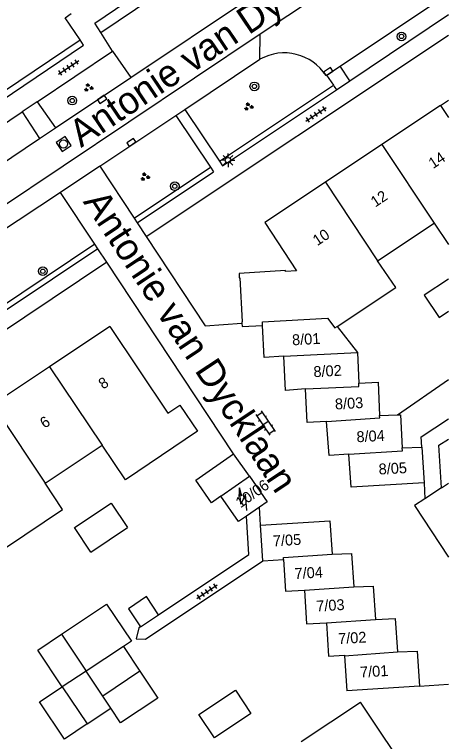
# Model space of a CAD drawing. Extents: x 136000 to 138005, y 398500 to 400500.
# Drawn here: x 137960.1 to 138000, y 399319.7 to 399386.5 of the extents above; entities that cross this region are included whole.
import ezdxf

# ---------------------------------------------------------------- set-up
doc = ezdxf.new("R2010")
doc.units = 0
for name, color, linetype in [('gg-afsc-erfafscheiding', 7, 'Continuous'), ('gg-anno-huisnummerreeks BGT', 7, 'Continuous'), ('gg-anno-openbare ruimte label', 7, 'Continuous'), ('gg-bbg-bijgebouw', 7, 'Continuous'), ('gg-bbg-gedigitaliseerde bebouwing', 7, 'Continuous'), ('gg-bbg-gedigitaliseerde bijgebouw', 7, 'Continuous'), ('gg-bbg-hoofdgebouw', 7, 'Continuous'), ('gg-bbg-luifel en loopbrug', 7, 'Continuous'), ('gg-bbg-tussenscheiding', 7, 'Continuous'), ('gg-knt-verharding', 7, 'Continuous'), ('gg-knt-verharding nz', 7, 'Continuous'), ('gt-grn-groengrens', 7, 'Continuous'), ('gt-grn-weggrens', 7, 'Continuous'), ('gt-symb-boom', 7, 'Continuous'), ('gt-symb-groenvak', 7, 'Continuous'), ('gt-symb-klinker verharding', 7, 'Continuous'), ('gt-symb-kolk', 7, 'Continuous'), ('gt-symb-lichtmast', 7, 'Continuous'), ('gt-symb-rioolschacht', 7, 'Continuous'), ('gt-symb-tegel verharding', 7, 'Continuous'), ('gt-symb-trafo symbool', 7, 'Continuous')]:
    doc.layers.add(name, color=color, linetype=linetype)

# ---------------------------------------------------------------- blocks, each defined once
blk = doc.blocks.new('gt0-KOLK')
at = {"layer": 'gt-symb-kolk'}
blk.add_lwpolyline([(0, 0), (0.375, 0), (0.375, 0.4), (-0.375, 0.4), (-0.375, 0), (0, 0)], dxfattribs=at)
blk = doc.blocks.new('gt0-BOOM')
at = {"layer": 'gt-symb-boom'}
for radius in [0.4, 0.2]:
    blk.add_circle((0, 0), radius, dxfattribs=at)
blk = doc.blocks.new('gt0-TEG1')
at = {"layer": 'gt-symb-tegel verharding'}
for p, q in [((-1.125, 0), (1.125, 0)), ((-0.9, -0.25), (-0.9, 0.25)), ((-0.45, -0.25), (-0.45, 0.25)), ((0, -0.25), (0, 0.25)), ((0.45, -0.25), (0.45, 0.25)), ((0.9, -0.25), (0.9, 0.25))]:
    blk.add_line(p, q, dxfattribs=at)
blk = doc.blocks.new('gt0-LMAST')
at = {"layer": 'gt-symb-lichtmast'}
for p, q in [((-0.182, 0.173), (-0.447, 0.438)), ((-0.005, 0.246), (-0.005, 0.621)), ((0.172, 0.173), (0.437, 0.438)), ((-0.255, -0.004), (-0.63, -0.004)), ((-0.182, -0.181), (-0.447, -0.446)), ((-0.005, -0.254), (-0.005, -0.629)), ((0.437, -0.446), (0.172, -0.181)), ((0.245, -0.004), (0.62, -0.004))]:
    blk.add_line(p, q, dxfattribs=at)
blk.add_circle((-0.005, -0.004), 0.25, dxfattribs=at)
blk = doc.blocks.new('gt0-GRVAK')
at = {"layer": 'gt-symb-groenvak'}
for p, q in [((-0.11, 0.189), (-0.228, 0.24)), ((-0.182, 0.153), (0.088, 0.153)), ((-0.091, 0.211), (-0.156, 0.322)), ((-0.047, 0.214), (-0.047, 0.393)), ((-0.004, 0.211), (0.061, 0.322)), ((0.015, 0.189), (0.133, 0.24)), ((0.262, -0.052), (0.197, 0.059)), ((0.305, -0.049), (0.305, 0.13)), ((0.349, -0.052), (0.414, 0.059)), ((-0.245, -0.228), (-0.363, -0.177)), ((-0.318, -0.264), (-0.047, -0.264)), ((-0.226, -0.206), (-0.291, -0.095)), ((-0.183, -0.203), (-0.183, -0.024)), ((-0.139, -0.206), (-0.074, -0.095)), ((-0.12, -0.228), (-0.002, -0.177)), ((0.243, -0.074), (0.125, -0.023)), ((0.17, -0.11), (0.441, -0.11)), ((0.368, -0.074), (0.486, -0.023))]:
    blk.add_line(p, q, dxfattribs=at)
blk = doc.blocks.new('gt0-RS')
at = {"layer": 'gt-symb-rioolschacht'}
blk.add_lwpolyline([(-0.5, -0.5), (0.5, -0.5), (0.5, 0.5), (-0.5, 0.5)], close=True, dxfattribs=at)
blk.add_circle((0, 0), 0.375, dxfattribs=at)
blk = doc.blocks.new('gt0-KL1')
at = {"layer": 'gt-symb-klinker verharding'}
for p, q in [((-1.15, 0.3), (1.15, 0.3)), ((-1, -0.3), (-1, 0.3)), ((-0.5, 0.3), (-0.5, 0.45)), ((0, -0.3), (0, 0.3)), ((0.5, 0.3), (0.5, 0.45)), ((1, -0.3), (1, 0.3)), ((-1.15, -0.3), (1.15, -0.3)), ((-0.5, -0.45), (-0.5, -0.3)), ((0.5, -0.45), (0.5, -0.3))]:
    blk.add_line(p, q, dxfattribs=at)
blk = doc.blocks.new('gt0-HSP')
at = {"layer": 'gt-symb-trafo symbool'}
for points in [[(0.771, 0.746), (-0.529, -0.004), (0.471, -0.004), (-0.829, -0.754)], [(-0.217, -0.24), (-0.829, -0.754), (-0.077, -0.48)]]:
    blk.add_lwpolyline(points, dxfattribs=at)

msp = doc.modelspace()

# ---------------------------------------------------------------- linework, layer by layer
at = {"layer": 'gg-afsc-erfafscheiding'}
for points in [[(137999.355, 399342.984), (137999.126, 399346.883), (138000, 399347.464)], [(137973.339, 399331.318), (137981.627, 399336.849), (137981.413, 399340.366)], [(137971.676, 399330.207), (137971.526, 399330.107), (137971.27, 399329.096), (137972.122, 399329.063), (137982.92, 399336.27)]]:
    msp.add_lwpolyline(points, dxfattribs=at)
at = {"layer": 'gg-bbg-bijgebouw'}
for p, q in [((137997.557, 399346.726), (137997.75, 399343.43)), ((137981.688, 399344.034), (137980.24, 399346.11)), ((137982.92, 399336.27), (137982.72, 399339.55)), ((137997.32, 399324.74), (137990.65, 399324.32))]:
    msp.add_line(p, q, dxfattribs=at)
for points in [[(137984.86, 399355.07), (137983.05, 399354.96), (137982.897, 399357.895)], [(137986.85, 399352.07), (137985.02, 399351.93), (137984.86, 399355.07)], [(137988.79, 399349.07), (137986.99, 399348.99), (137986.85, 399352.07)], [(137990.84, 399346.07), (137989.01, 399345.96), (137988.79, 399349.07)], [(137979.06, 399342.2), (137978.2, 399341.6), (137976.76, 399343.67), (137980.24, 399346.11)], [(137997.75, 399343.43), (137991.04, 399343.03), (137990.84, 399346.07)], [(137982.72, 399339.55), (137989.09, 399339.95), (137989.3, 399336.87)], [(137989.3, 399336.87), (137991.09, 399336.94), (137991.29, 399333.88)], [(137991.29, 399333.88), (137993.07, 399333.95), (137993.3, 399330.89)], [(137993.3, 399330.89), (137995.09, 399330.96), (137995.31, 399327.9)], [(137995.31, 399327.9), (137997.11, 399327.96), (137997.32, 399324.74)]]:
    msp.add_lwpolyline(points, dxfattribs=at)
at = {"layer": 'gg-bbg-gedigitaliseerde bebouwing'}
for p, q in [((137993.474, 399363.85), (137998.685, 399367.315)), ((137998.685, 399367.315), (138000, 399365.337)), ((137962.889, 399343.408), (137968.137, 399346.904)), ((137986.457, 399319.657), (137991.9, 399323.29))]:
    msp.add_line(p, q, dxfattribs=at)
for points in [[(137989.772, 399357.809), (137995.172, 399361.401), (137993.474, 399363.85)], [(137959.34, 399337.536), (137964.508, 399340.977), (137962.889, 399343.408)]]:
    msp.add_lwpolyline(points, dxfattribs=at)
at = {"layer": 'gg-bbg-gedigitaliseerde bijgebouw'}
for p, q in [((137989.772, 399357.809), (137991.619, 399355.414)), ((137991.619, 399355.414), (137991.747, 399352.602)), ((137993.663, 399349.611), (137995.296, 399349.685)), ((137995.739, 399346.643), (137997.557, 399346.726)), ((137967.104, 399337.075), (137970.467, 399339.32)), ((137982.92, 399336.27), (137984.832, 399336.387)), ((137970.095, 399328.388), (137971.613, 399326.115)), ((137990.447, 399327.55), (137990.65, 399324.32)), ((137971.613, 399326.115), (137968.197, 399323.835)), ((137964.474, 399324.683), (137966.751, 399321.271)), ((137968.935, 399322.729), (137968.197, 399323.835)), ((137966.751, 399321.271), (137968.935, 399322.729))]:
    msp.add_line(p, q, dxfattribs=at)
for points in [[(138000, 399362.168), (137997.778, 399360.688), (137999.144, 399358.636), (138000, 399359.206)], [(137991.747, 399352.602), (137993.524, 399352.683), (137993.663, 399349.611)], [(137995.296, 399349.685), (137995.6, 399349.699), (137995.739, 399346.643)], [(137967.104, 399337.075), (137965.608, 399339.323), (137968.968, 399341.565), (137970.467, 399339.32)], [(137984.832, 399336.387), (137985.009, 399333.477), (137986.764, 399333.584)], [(137986.764, 399333.584), (137986.955, 399330.464), (137988.779, 399330.575)], [(137964.399, 399329.518), (137968.549, 399332.288), (137970.829, 399328.872), (137970.095, 399328.388)], [(137988.779, 399330.575), (137988.966, 399327.503), (137990.444, 399327.594), (137990.447, 399327.55)], [(137964.474, 399324.683), (137962.218, 399328.062), (137964.399, 399329.518)], [(137978.477, 399319.988), (137977.048, 399322.135), (137980.394, 399324.368), (137981.825, 399322.223), (137978.477, 399319.988)]]:
    msp.add_lwpolyline(points, dxfattribs=at)
at = {"layer": 'gg-bbg-hoofdgebouw'}
for p, q in [((137999.268, 399378.128), (137993.874, 399374.539)), ((137999.268, 399378.128), (138000, 399378.615)), ((137993.874, 399374.539), (137988.683, 399371.085)), ((137988.683, 399371.085), (137983.1, 399367.37)), ((137983.1, 399367.37), (137986.03, 399362.916)), ((137968.85, 399357.82), (137963.292, 399354.11)), ((137963.292, 399354.11), (137958.081, 399350.631)), ((137999.355, 399342.984), (138000, 399343.411)), ((137999.355, 399342.984), (137997.835, 399341.978)), ((137982.62, 399341.193), (137981.413, 399340.366))]:
    msp.add_line(p, q, dxfattribs=at)
for points in [[(137986.03, 399362.916), (137984.999, 399362.865), (137984.994, 399362.945), (137980.732, 399362.69), (137980.755, 399362.263), (137980.795, 399362.266), (137981.033, 399358.223), (137980.993, 399358.221), (137980.999, 399358.105)], [(137980.999, 399358.105), (137981.017, 399357.79), (137982.897, 399357.895)], [(137968.85, 399357.82), (137974.19, 399349.848), (137975.295, 399350.586), (137976.92, 399348.175), (137970.291, 399343.707), (137968.137, 399346.904)], [(137981.688, 399344.034), (137983.33, 399341.68), (137982.62, 399341.193)], [(137981.413, 399340.366), (137980.69, 399339.87), (137979.06, 399342.2)], [(137997.835, 399341.978), (137996.87, 399341.34), (138000, 399336.605)], [(137991.289, 399312.47), (137996.71, 399316.08), (137991.9, 399323.29)]]:
    msp.add_lwpolyline(points, dxfattribs=at)
at = {"layer": 'gg-bbg-luifel en loopbrug'}
for p, q in [((137995.296, 399349.685), (138000, 399352.947)), ((137971.676, 399330.207), (137973.339, 399331.318))]:
    msp.add_line(p, q, dxfattribs=at)
for points in [[(137997.557, 399346.726), (137997.502, 399347.668), (138000, 399349.328)], [(137973.339, 399331.318), (137972.227, 399332.981), (137970.565, 399331.87), (137971.676, 399330.207)], [(137971.613, 399326.115), (137973.254, 399323.657), (137969.838, 399321.377), (137968.935, 399322.729)], [(137966.751, 399321.271), (137964.672, 399319.883), (137962.394, 399323.295), (137964.474, 399324.683)]]:
    msp.add_lwpolyline(points, dxfattribs=at)
at = {"layer": 'gg-bbg-tussenscheiding'}
for p, q in [((137999.268, 399378.128), (138000, 399377.028)), ((137993.874, 399374.539), (137998.685, 399367.315)), ((137988.683, 399371.085), (137993.474, 399363.85)), ((137982.88, 399358.23), (137988.887, 399358.574)), ((137982.897, 399357.895), (137982.88, 399358.23)), ((137984.86, 399355.07), (137991.619, 399355.414)), ((137963.292, 399354.11), (137968.137, 399346.904)), ((137958.081, 399350.631), (137962.889, 399343.408)), ((137979.06, 399342.2), (137981.688, 399344.034)), ((137986.764, 399333.584), (137991.29, 399333.88)), ((137988.779, 399330.575), (137993.3, 399330.89)), ((137964.399, 399329.518), (137966.666, 399326.128)), ((137970.095, 399328.388), (137966.666, 399326.128)), ((137990.447, 399327.55), (137995.31, 399327.9)), ((137966.666, 399326.128), (137964.474, 399324.683)), ((137968.197, 399323.835), (137966.666, 399326.128))]:
    msp.add_line(p, q, dxfattribs=at)
for points in [[(137988.887, 399358.574), (137989.56, 399357.669), (137989.772, 399357.809)], [(137986.85, 399352.07), (137991.761, 399352.293), (137991.747, 399352.602)], [(137988.79, 399349.07), (137993.677, 399349.416), (137993.663, 399349.611)], [(137990.84, 399346.07), (137995.756, 399346.363), (137995.739, 399346.643)], [(137984.832, 399336.387), (137984.82, 399336.565), (137989.3, 399336.87)]]:
    msp.add_lwpolyline(points, dxfattribs=at)
at = {"layer": 'gg-knt-verharding'}
for p, q in [((137968.024, 399384.821), (137980.685, 399393.398)), ((137990.046, 399381.736), (138000, 399388.413)), ((137990.931, 399380.384), (138000, 399386.47)), ((137969.09, 399383.1), (137968.024, 399384.821)), ((137972.187, 399366.085), (138000, 399384.595)), ((137962.169, 399378.454), (137969.09, 399383.1)), ((137969.09, 399383.1), (137970.769, 399380.69)), ((137975.756, 399377.764), (137982.662, 399382.371)), ((137988.792, 399380.895), (137990.046, 399381.736)), ((137990.931, 399380.384), (137990.046, 399381.736)), ((137988.74, 399380.86), (137988.792, 399380.895)), ((137988.792, 399380.895), (137989.411, 399379.972)), ((137963.846, 399376.055), (137970.769, 399380.69)), ((137979.218, 399372.575), (137989.69, 399379.557)), ((137989.411, 399379.972), (137989.494, 399379.849)), ((137989.494, 399379.849), (137989.69, 399379.557)), ((137962.169, 399378.454), (137963.846, 399376.055)), ((137946.326, 399367.821), (137960.79, 399377.529)), ((137960.79, 399377.529), (137962.391, 399375.081)), ((137974.924, 399377.209), (137975.756, 399377.764)), ((137975.756, 399377.764), (137978.941, 399372.991)), ((137967.917, 399372.534), (137974.924, 399377.209)), ((137974.924, 399377.209), (137978.108, 399372.436)), ((137962.391, 399375.081), (137963.846, 399376.055)), ((137947.942, 399365.408), (137962.391, 399375.081)), ((137978.941, 399372.991), (137979.218, 399372.575)), ((137967.917, 399372.534), (137964.318, 399370.133)), ((137967.917, 399372.534), (137971.083, 399367.753)), ((137978.108, 399372.436), (137978.385, 399372.02)), ((137971.359, 399367.336), (137978.385, 399372.02)), ((137964.318, 399370.133), (137956.75, 399365.126)), ((137967.479, 399365.364), (137964.318, 399370.133)), ((137971.083, 399367.753), (137971.359, 399367.336)), ((137971.359, 399367.336), (137972.187, 399366.085)), ((137967.755, 399364.947), (137967.479, 399365.364)), ((137968.57, 399363.717), (137967.755, 399364.947)), ((137968.57, 399363.717), (137942.048, 399345.947)), ((137980.24, 399346.11), (137968.57, 399363.717)), ((137997.75, 399343.43), (137997.835, 399341.978)), ((137982.72, 399339.55), (137982.62, 399341.193)), ((137997.32, 399324.74), (138000, 399324.922))]:
    msp.add_line(p, q, dxfattribs=at)
for points in [[(137968.024, 399384.821), (137967.454, 399385.679), (137980.115, 399394.256), (137980.685, 399393.398)], [(137966.105, 399384.148), (137964.74, 399386.18), (137965.304, 399386.558)], [(137956.561, 399377.017), (137966.44, 399383.65), (137966.105, 399384.148)], [(137972.187, 399366.085), (137977.62, 399357.88), (137980.999, 399358.105)], [(137967.755, 399364.947), (137955.097, 399356.507), (137954.822, 399356.925)]]:
    msp.add_lwpolyline(points, dxfattribs=at)
msp.add_arc((137984.895, 399378.373), 4.579, 32.89311, 119.18528, dxfattribs=at)
at = {"layer": 'gg-knt-verharding nz'}
for p, q in [((137998.918, 399395.508), (137982.677, 399384.658)), ((137970.769, 399380.69), (137983.474, 399389.196)), ((137982.677, 399384.658), (137954.097, 399365.565))]:
    msp.add_line(p, q, dxfattribs=at)
at = {"layer": 'gt-grn-groengrens'}
for p, q in [((137978.941, 399372.991), (137989.411, 399379.972)), ((137971.083, 399367.753), (137978.108, 399372.436)), ((137967.479, 399365.364), (137954.822, 399356.925))]:
    msp.add_line(p, q, dxfattribs=at)
msp.add_lwpolyline([(137956.561, 399377.017), (137956.226, 399377.516), (137966.105, 399384.148)], dxfattribs=at)
at = {"layer": 'gt-grn-weggrens'}
for p, q in [((137982.662, 399382.371), (137982.677, 399384.658)), ((137989.69, 399379.557), (137990.931, 399380.384)), ((137962.169, 399378.454), (137960.79, 399377.529))]:
    msp.add_line(p, q, dxfattribs=at)

# ---------------------------------------------------------------- block references
at = {"layer": 'gt-symb-boom'}
for p in [(137995.68, 399384.466), (137982.142, 399379.876), (137965.397, 399378.568), (137974.827, 399370.694), (137962.686, 399362.884)]:
    msp.add_blockref('gt0-BOOM', p, dxfattribs=at)
at = {"layer": 'gt-symb-groenvak'}
for p in [(137966.874, 399379.757), (137981.605, 399378.006), (137972.07, 399371.562)]:
    msp.add_blockref('gt0-GRVAK', p, dxfattribs=at)
at = {"layer": 'gt-symb-klinker verharding', "rotation": -56.21457204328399}
msp.add_blockref('gt0-KL1', (137983.164, 399348.937), dxfattribs=at)
at = {"layer": 'gt-symb-kolk'}
for p, rotation in [((137989.053, 399381.069), 33.992039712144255), ((137968.254, 399378.519), 33.99203971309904), ((137970.945, 399374.556), 33.992039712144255)]:
    msp.add_blockref('gt0-KOLK', p, dxfattribs=dict(at, rotation=rotation))
at = {"layer": 'gt-symb-lichtmast'}
msp.add_blockref('gt0-LMAST', (137979.724, 399373.091), dxfattribs=at)
at = {"layer": 'gt-symb-rioolschacht', "rotation": 33.992039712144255}
msp.add_blockref('gt0-RS', (137964.593, 399374.581), dxfattribs=at)
at = {"layer": 'gt-symb-tegel verharding'}
for p, rotation in [((137965.055, 399381.612), 33.78542795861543), ((137987.824, 399377.305), 33.78542796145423), ((137977.795, 399333.436), 33.78542795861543)]:
    msp.add_blockref('gt0-TEG1', p, dxfattribs=dict(at, rotation=rotation))
at = {"layer": 'gt-symb-trafo symbool', "rotation": -115.89914898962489}
msp.add_blockref('gt0-HSP', (137981.102, 399341.909), dxfattribs=at)

# ---------------------------------------------------------------- texts
at = {"layer": 'gg-anno-huisnummerreeks BGT'}
for s, rotation, p in [('14', 33.6, (137998.583, 399372.268)), ('12', 33.6, (137993.264, 399368.729)), ('10', 33.6, (137987.935, 399365.183)), ('8/01', 3.1, (137985.638, 399356.072)), ('8/02', 3.1, (137987.604, 399353.145)), ('8', 33.7, (137968.227, 399351.994)), ('8/03', 3.1, (137989.584, 399350.175)), ('6', 33.7, (137962.842, 399348.399)), ('8/04', 3.1, (137991.564, 399347.16)), ('8/05', 3.1, (137993.604, 399344.195)), ('10/06', 35, (137980.862, 399341.079)), ('7/05', 3.4, (137983.875, 399337.593)), ('7/04', 3.4, (137985.87, 399334.593)), ('7/03', 3.4, (137987.865, 399331.603)), ('7/02', 3.4, (137989.88, 399328.613)), ('7/01', 3.4, (137991.895, 399325.533))]:
    msp.add_text(s, height=1, rotation=rotation, dxfattribs=at).set_placement(p)
at = {"layer": 'gg-anno-openbare ruimte label'}
for rotation, p in [(33.9, (137966.199, 399374.2)), (303.5, (137966.335, 399369.268))]:
    msp.add_text('Antonie van Dycklaan', height=2.5, rotation=rotation, dxfattribs=at).set_placement(p)

doc.saveas('drawing.dxf')
